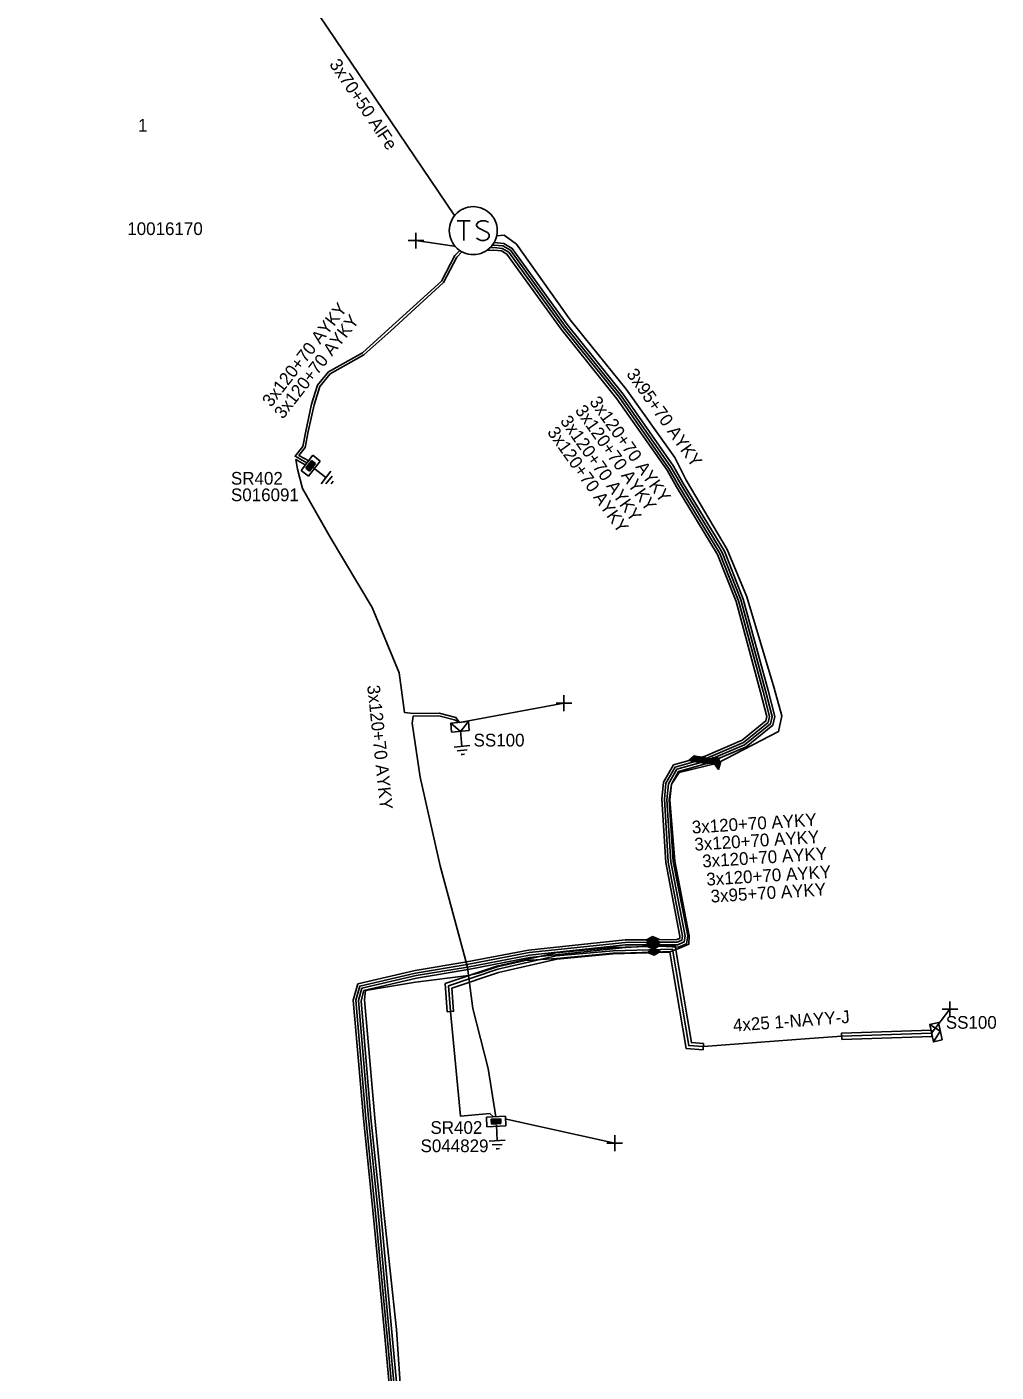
# Model space of a CAD drawing. Extents: x -717562 to -713845, y -1151196 to -1143903.
# Drawn here: x -717028 to -716951.6, y -1144552.1 to -1144446.2 of the extents above; entities that cross this region are included whole.
import ezdxf

# ---------------------------------------------------------------- set-up
doc = ezdxf.new("R2010")
doc.units = 0
for name, color, linetype in [('Vrstva 1', 7, 'Continuous'), ('Vrstva 14', 7, 'Continuous'), ('Vrstva 15', 7, 'Continuous'), ('Vrstva 19', 7, 'Continuous'), ('Vrstva 2', 7, 'Continuous'), ('Vrstva 20', 7, 'Continuous'), ('Vrstva 25', 7, 'Continuous'), ('Vrstva 26', 7, 'Continuous'), ('Vrstva 27', 7, 'Continuous'), ('Vrstva 28', 7, 'Continuous'), ('Vrstva 29', 7, 'Continuous'), ('Vrstva 30', 7, 'Continuous'), ('Vrstva 31', 7, 'Continuous'), ('Vrstva 33', 7, 'Continuous'), ('Vrstva 34', 7, 'Continuous'), ('Vrstva 4', 7, 'Continuous'), ('Vrstva 5', 7, 'Continuous'), ('Vrstva 59', 7, 'Continuous'), ('Vrstva 6', 7, 'Continuous'), ('Vrstva 8', 7, 'Continuous'), ('Vrstva 9', 7, 'Continuous')]:
    doc.layers.add(name, color=color, linetype=linetype)

# ---------------------------------------------------------------- blocks, each defined once
blk = doc.blocks.new('NN870')
at = {"layer": 'Vrstva 4'}
for points in [[(0, -0.25), (0.5, 0), (0, 0.25), (-0.5, 0), (0, -0.25)], [(0.37, 0), (0, 0.19), (-0.36, 0), (0, -0.19), (0.37, 0)], [(0.24, 0), (0, 0.12), (-0.25, 0), (0, -0.12), (0.24, 0)], [(0.12, 0), (0, 0.06), (-0.13, 0), (0, -0.06), (0.12, 0)]]:
    blk.add_lwpolyline(points, dxfattribs=at)
blk = doc.blocks.new('NN800')
at = {"layer": 'Vrstva 1'}
for points in [[(-0.44, 0.44), (0.44, -0.44)], [(-0.44, -0.44), (0.44, 0.44)]]:
    blk.add_lwpolyline(points, dxfattribs=at)
blk = doc.blocks.new('NN620')
at = {"layer": 'Vrstva 8'}
for points in [[(0.75, 0), (-0.75, 0)], [(-0.75, 0), (-0.75, -0.75)], [(0.75, -0.75), (0.75, 0)], [(-0.75, -0.75), (0.75, -0.75)], [(0.37, -0.18), (-0.38, -0.18)], [(-0.38, -0.18), (-0.38, -0.56)], [(-0.38, -0.56), (0.37, -0.56)], [(0.32, -0.23), (-0.33, -0.23)], [(-0.33, -0.23), (-0.33, -0.51)], [(-0.33, -0.51), (0.32, -0.51)], [(0.27, -0.27), (-0.28, -0.27)], [(-0.28, -0.27), (-0.28, -0.46)], [(-0.28, -0.46), (0.27, -0.46)], [(0.23, -0.32), (-0.23, -0.32)], [(-0.23, -0.32), (-0.23, -0.42)], [(-0.23, -0.42), (0.23, -0.42)], [(-0.19, -0.37), (0.19, -0.37)], [(0.23, -0.42), (0.23, -0.32)], [(0.27, -0.46), (0.27, -0.27)], [(0.32, -0.51), (0.32, -0.23)], [(0.37, -0.56), (0.37, -0.18)]]:
    blk.add_lwpolyline(points, dxfattribs=at)
blk = doc.blocks.new('NN630')
at = {"layer": 'Vrstva 9'}
for points in [[(0, -0.7), (-0.7, 0)], [(-0.7, -0.7), (-0.7, 0), (0.7, 0), (0.7, -0.7)], [(-0.7, -0.7), (0.7, -0.7)], [(0, -0.7), (0.7, 0)]]:
    blk.add_lwpolyline(points, dxfattribs=at)
blk = doc.blocks.new('NN810')
at = {"layer": 'Vrstva 14'}
for points in [[(0, -0.64), (0, -1.89)], [(0.63, -1.89), (-0.62, -1.89)], [(0.39, -2.2), (-0.4, -2.2)], [(0, -2.52), (-0.12, -2.52)], [(0.14, -2.52), (0, -2.52)]]:
    blk.add_lwpolyline(points, dxfattribs=at)
blk = doc.blocks.new('NN610')
at = {"layer": 'Vrstva 6'}
for points in [[(1.88, 0), (1.87, 0.2), (1.84, 0.39), (1.79, 0.58), (1.72, 0.77), (1.63, 0.94), (1.52, 1.11), (1.4, 1.26), (1.26, 1.4), (1.1, 1.53), (0.94, 1.63), (0.76, 1.72), (0.58, 1.8), (0.19, 1.88), (0.19, 1.88), (-0.01, 1.89), (-0.21, 1.88), (-0.4, 1.85), (-0.59, 1.8), (-0.78, 1.72), (-0.95, 1.63), (-1.12, 1.53), (-1.27, 1.4), (-1.41, 1.26), (-1.54, 1.11), (-1.64, 0.94), (-1.73, 0.77), (-1.8, 0.58), (-1.86, 0.39), (-1.89, 0.2), (-1.9, 0), (-1.89, -0.2), (-1.86, -0.39), (-1.8, -0.58), (-1.73, -0.77), (-1.64, -0.95), (-1.54, -1.11), (-1.41, -1.27), (-1.27, -1.41), (-1.12, -1.53), (-0.95, -1.64), (-0.78, -1.73), (-0.59, -1.8), (-0.4, -1.85), (-0.21, -1.88), (-0.01, -1.89), (0.19, -1.88), (0.39, -1.85), (0.58, -1.8), (0.76, -1.73), (0.94, -1.64), (1.1, -1.53), (1.26, -1.41), (1.4, -1.27), (1.52, -1.11), (1.63, -0.95), (1.72, -0.77), (1.79, -0.58), (1.84, -0.39), (1.87, -0.2), (1.88, 0)], [(-1.27, 0.78), (-0.26, 0.78)], [(-0.76, 0.78), (-0.76, -0.79)], [(1.19, 0.66), (0.94, 0.78), (0.62, 0.78), (0.37, 0.66), (0.24, 0.47), (0.24, 0.4), (0.37, 0.22), (1.12, -0.16), (1.25, -0.32), (1.25, -0.48), (1.12, -0.67), (0.87, -0.79), (0.62, -0.79), (0.49, -0.73), (0.24, -0.6)]]:
    blk.add_lwpolyline(points, dxfattribs=at)

msp = doc.modelspace()

# ---------------------------------------------------------------- linework, layer by layer
at = {"layer": 'Vrstva 1'}
msp.add_lwpolyline([(-717027.97, -1144411.81), (-717008.05, -1144440.68), (-716994.28, -1144461.05)], dxfattribs=at)
at = {"layer": 'Vrstva 20'}
for points in [[(-716974.64, -1144526.26), (-716974.68, -1144526.76), (-716976.03, -1144526.65), (-716977.31, -1144519.08), (-716981.76, -1144519.21), (-716986.21, -1144519.62), (-716990.8, -1144520.66), (-716994.48, -1144521.9), (-716994.35, -1144523.72), (-716994.85, -1144523.76), (-716995, -1144521.54), (-716990.94, -1144520.18), (-716986.29, -1144519.12), (-716981.79, -1144518.71), (-716976.89, -1144518.56), (-716975.61, -1144526.19)], [(-716956.69, -1144525.2), (-716956.67, -1144525.7), (-716963.75, -1144525.94), (-716963.77, -1144525.44)]]:
    msp.add_lwpolyline(points, close=True, dxfattribs=at)
at = {"layer": 'Vrstva 5'}
for points in [[(-716991.15, -1144463.18), (-716990.39, -1144463.25), (-716989.73, -1144463.64), (-716985.39, -1144469.64), (-716980.99, -1144475.13), (-716977.02, -1144480.8), (-716976.27, -1144482.11), (-716973.01, -1144487.49), (-716971.52, -1144491.27), (-716969.57, -1144498.45), (-716969.04, -1144500.52), (-716969.2, -1144501.2), (-716971.3, -1144502.9), (-716973.83, -1144503.98), (-716974.32, -1144504.19), (-716976.61, -1144504.83), (-716977.17, -1144505.84), (-716977.35, -1144507.06), (-716977.04, -1144511.92), (-716975.9, -1144517.79), (-716975.98, -1144518.4), (-716976.63, -1144518.68), (-716978.6, -1144518.58), (-716980.8, -1144518.7), (-716988.34, -1144519.5), (-716993.21, -1144520.44), (-716997.26, -1144521.11), (-717001.41, -1144522.08), (-717001.64, -1144522.9), (-717000.86, -1144532.12), (-717000.09, -1144539.58), (-716999.21, -1144549), (-716998.33, -1144558.55)], [(-716990.97, -1144462.64), (-716990.37, -1144462.6), (-716989.38, -1144463.31), (-716985.16, -1144469.27), (-716980.75, -1144474.73), (-716976.91, -1144480.11), (-716976.03, -1144481.9), (-716972.78, -1144487.36), (-716971.25, -1144491.08), (-716969.09, -1144498.27), (-716968.47, -1144500.45), (-716968.74, -1144501.7), (-716973.56, -1144504.18), (-716976.57, -1144504.92), (-716977.17, -1144505.84), (-716977.3, -1144507.08), (-716976.92, -1144511.91), (-716975.78, -1144517.77), (-716975.82, -1144518.44), (-716976.54, -1144518.76), (-716977.24, -1144519.02), (-716978.56, -1144519.06), (-716981.31, -1144519.15), (-716981.77, -1144519.16), (-716986.22, -1144519.57), (-716988.25, -1144519.7), (-716988.7, -1144519.72), (-716990.92, -1144520.23), (-716992.4, -1144520.72), (-716993.18, -1144520.91), (-716997.34, -1144521.44), (-717001.28, -1144522.09), (-717001.37, -1144522.82), (-717000.55, -1144532.15), (-716999.84, -1144539.54), (-716998.85, -1144548.8), (-716998.18, -1144558.5)], [(-716993.83, -1144463.78), (-716994.25, -1144464.21), (-716995.29, -1144466.22), (-716999.44, -1144469.98), (-717001.53, -1144471.87), (-717004.19, -1144473.36), (-717005.06, -1144474.42), (-717005.54, -1144475.91), (-717006, -1144478.03), (-717006.23, -1144479.24), (-717006.83, -1144480.01), (-717005.9, -1144480.53)], [(-716993.69, -1144463.92), (-716994.08, -1144464.33), (-716995.13, -1144466.34), (-716999.3, -1144470.13), (-717001.41, -1144472.03), (-717004.06, -1144473.51), (-717004.88, -1144474.52), (-717005.34, -1144475.96), (-717005.8, -1144478.07), (-717006.04, -1144479.32), (-717006.53, -1144479.95), (-717005.74, -1144480.38)], [(-716998.92, -1144558.61), (-716999.8, -1144549.06), (-717000.68, -1144539.64), (-717001.45, -1144532.18), (-717002.25, -1144522.84), (-717001.89, -1144521.57), (-716997.37, -1144520.52), (-716993.31, -1144519.84), (-716988.43, -1144518.9), (-716980.83, -1144518.1), (-716978.66, -1144518.09), (-716976.76, -1144518.08), (-716976.53, -1144517.98), (-716976.51, -1144517.81), (-716977.63, -1144512), (-716977.93, -1144507.03), (-716977.81, -1144505.69), (-716977.01, -1144504.32), (-716975.32, -1144503.85), (-716974.52, -1144503.62), (-716971.61, -1144502.38), (-716969.74, -1144500.86), (-716969.66, -1144500.52), (-716970.15, -1144498.6), (-716972.09, -1144491.45), (-716973.55, -1144487.76), (-716976.79, -1144482.41), (-716977.52, -1144481.12), (-716981.47, -1144475.49), (-716985.86, -1144470), (-716990.14, -1144464.09), (-716990.58, -1144463.84), (-716991.17, -1144463.78), (-716991.76, -1144463.81)], [(-716998.73, -1144558.59), (-716999.61, -1144549.04), (-717000.49, -1144539.62), (-717001.26, -1144532.16), (-717002.05, -1144522.86), (-717001.73, -1144521.74), (-716997.34, -1144520.71), (-716993.28, -1144520.04), (-716988.4, -1144519.1), (-716980.82, -1144518.3), (-716978.65, -1144518.29), (-716976.72, -1144518.28), (-716976.35, -1144518.12), (-716976.31, -1144517.81), (-716977.44, -1144511.97), (-716977.73, -1144507.03), (-716977.61, -1144505.76), (-716976.88, -1144504.49), (-716974.86, -1144503.92), (-716974.45, -1144503.81), (-716971.51, -1144502.56), (-716969.56, -1144500.98), (-716969.45, -1144500.52), (-716969.96, -1144498.55), (-716971.9, -1144491.39), (-716973.37, -1144487.67), (-716976.62, -1144482.31), (-716977.36, -1144481.02), (-716981.31, -1144475.37), (-716985.71, -1144469.88), (-716990, -1144463.94), (-716990.52, -1144463.64), (-716991.16, -1144463.58), (-716991.53, -1144463.6)], [(-716991.37, -1144463.39), (-716991.16, -1144463.38), (-716990.46, -1144463.45), (-716989.87, -1144463.79), (-716985.55, -1144469.76), (-716981.15, -1144475.25), (-716977.19, -1144480.91), (-716976.45, -1144482.21), (-716973.19, -1144487.58), (-716971.71, -1144491.33), (-716969.77, -1144498.5), (-716969.25, -1144500.52), (-716969.38, -1144501.09), (-716971.41, -1144502.73), (-716974.39, -1144504), (-716976.75, -1144504.66), (-716977.42, -1144505.82), (-716977.55, -1144507.06), (-716977.24, -1144511.95), (-716976.11, -1144517.8), (-716976.17, -1144518.26), (-716976.68, -1144518.48), (-716978.59, -1144518.49), (-716980.81, -1144518.5), (-716988.37, -1144519.3), (-716993.25, -1144520.24), (-716997.3, -1144520.91), (-717001.57, -1144521.91), (-717001.85, -1144522.88), (-717001.06, -1144532.14), (-717000.29, -1144539.6), (-716999.41, -1144549.02), (-716998.53, -1144558.57)], [(-717006.03, -1144480.7), (-717006.78, -1144480.27), (-717006.65, -1144481.04), (-717006.25, -1144482.56), (-717004.08, -1144486.38), (-717000.75, -1144491.92), (-716998.63, -1144497.07), (-716998.22, -1144500.19), (-716997.5, -1144500.28), (-716995.49, -1144500.25), (-716994.16, -1144500.59), (-716993.87, -1144500.98), (-716994.27, -1144500.77), (-716995.51, -1144500.45), (-716997.52, -1144500.47), (-716997.61, -1144501.04), (-716996.99, -1144505.28), (-716995.41, -1144512.27), (-716993.25, -1144520.24), (-716993.18, -1144520.91), (-716992.82, -1144523.51), (-716991.61, -1144528.24), (-716991.01, -1144532.03)], [(-716991.19, -1144532.05), (-716991.49, -1144531.77), (-716993.81, -1144531.98), (-716994.6, -1144523.74), (-716994.74, -1144521.72), (-716990.87, -1144520.42), (-716986.25, -1144519.37), (-716981.78, -1144518.96), (-716977.1, -1144518.82), (-716975.82, -1144526.42), (-716974.66, -1144526.51), (-716966.3, -1144525.88), (-716963.76, -1144525.69), (-716956.68, -1144525.45)]]:
    msp.add_lwpolyline(points, dxfattribs=at)
at = {"layer": 'Vrstva 59'}
for points in [[(-716994.31, -1144463.46), (-716997.31, -1144463.03)], [(-716993.87, -1144500.98), (-716985.65, -1144499.46)], [(-716956.68, -1144525.45), (-716955.23, -1144523.57)], [(-716990.31, -1144532.19), (-716981.65, -1144534.11)]]:
    msp.add_lwpolyline(points, dxfattribs=at)

# ---------------------------------------------------------------- block references
at = {"layer": 'Vrstva 15'}
for p, rotation in [((-717005.9, -1144480.53), 52.10798614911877), ((-716993.87, -1144500.98), 5.316630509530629), ((-716991.01, -1144532.03), 2.98552510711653)]:
    msp.add_blockref('NN810', p, dxfattribs=dict(at, rotation=rotation))
at = {"layer": 'Vrstva 19'}
for p, rotation in [((-716975.32, -1144503.85), -164.37576547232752), ((-716974.86, -1144503.92), 15.624234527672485), ((-716973.83, -1144503.98), 23.08246632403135), ((-716974.39, -1144504), -164.37576547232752), ((-716973.56, -1144504.18), -80.86246392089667), ((-716978.66, -1144518.09), -174.81490828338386), ((-716978.65, -1144518.29), -174.81490828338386), ((-716978.6, -1144518.58), -174.81490828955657), ((-716978.59, -1144518.49), -174.8149081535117), ((-716978.56, -1144519.06), -174.81490828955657)]:
    msp.add_blockref('NN870', p, dxfattribs=dict(at, rotation=rotation))
at = {"layer": 'Vrstva 25'}
msp.add_blockref('NN610', (-716992.79, -1144462.24), dxfattribs=at)
at = {"layer": 'Vrstva 28'}
for p, rotation in [((-717005.9, -1144480.53), 52.107805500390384), ((-716991.01, -1144532.03), 2.98552510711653)]:
    msp.add_blockref('NN620', p, dxfattribs=dict(at, rotation=rotation))
at = {"layer": 'Vrstva 31'}
for p, rotation in [((-716993.87, -1144500.98), 5.3166305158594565), ((-716956.68, -1144525.45), 102.21150832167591)]:
    msp.add_blockref('NN630', p, dxfattribs=dict(at, rotation=rotation))
at = {"layer": 'Vrstva 34'}
for p, rotation in [((-716997.31, -1144463.03), 45), ((-716985.65, -1144499.46), 45), ((-716955.23, -1144523.57), 45.00000009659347), ((-716981.65, -1144534.11), 45)]:
    msp.add_blockref('NN800', p, dxfattribs=dict(at, rotation=rotation))

# ---------------------------------------------------------------- texts
at = {"layer": 'Vrstva 2'}
msp.add_text('3x70+50 AlFe', height=1, rotation=304.059, dxfattribs=at).set_placement((-717004.18, -1144449.14))
at = {"layer": 'Vrstva 26'}
msp.add_text('10016170', height=1, dxfattribs=at).set_placement((-717020.06, -1144462.59))
at = {"layer": 'Vrstva 27'}
msp.add_text('1', height=1, dxfattribs=at).set_placement((-717019.22, -1144454.45))
at = {"layer": 'Vrstva 29'}
for s, p in [('S016091', (-717011.89, -1144483.55)), ('S044829', (-716996.95, -1144534.82))]:
    msp.add_text(s, height=1, dxfattribs=at).set_placement(p)
at = {"layer": 'Vrstva 30'}
for p in [(-717011.89, -1144482.25), (-716996.17, -1144533.38)]:
    msp.add_text('SR402', height=1, dxfattribs=at).set_placement(p)
at = {"layer": 'Vrstva 33'}
for p in [(-716992.77, -1144502.87), (-716955.56, -1144525.1)]:
    msp.add_text('SS100', height=1, dxfattribs=at).set_placement(p)
at = {"layer": 'Vrstva 6'}
for s, rotation, p in [('3x120+70 AYKY', 52.108, (-717008.73, -1144476.2)), ('3x120+70 AYKY', 52.108, (-717007.79, -1144477.14)), ('3x95+70 AYKY', 305.359, (-716980.77, -1144473.54)), ('3x120+70 AYKY', 305.36, (-716984.82, -1144476.41)), ('3x120+70 AYKY', 305.359, (-716983.68, -1144475.73)), ('3x120+70 AYKY', 305.361, (-716985.99, -1144477.24)), ('3x120+70 AYKY', 305.361, (-716987.01, -1144478.12)), ('3x120+70 AYKY', 276.056, (-717001.16, -1144498.08)), ('3x120+70 AYKY', 3.59, (-716975.54, -1144509.73)), ('3x120+70 AYKY', 3.586, (-716975.34, -1144511.08)), ('3x120+70 AYKY', 3.588, (-716974.72, -1144512.4)), ('3x120+70 AYKY', 3.584, (-716974.4, -1144513.83)), ('3x95+70 AYKY', 3.586, (-716974.06, -1144515.17)), ('4x25 1-NAYY-J', 4.31, (-716972.29, -1144525.33))]:
    msp.add_text(s, height=1, rotation=rotation, dxfattribs=at).set_placement(p)

doc.saveas('drawing.dxf')
